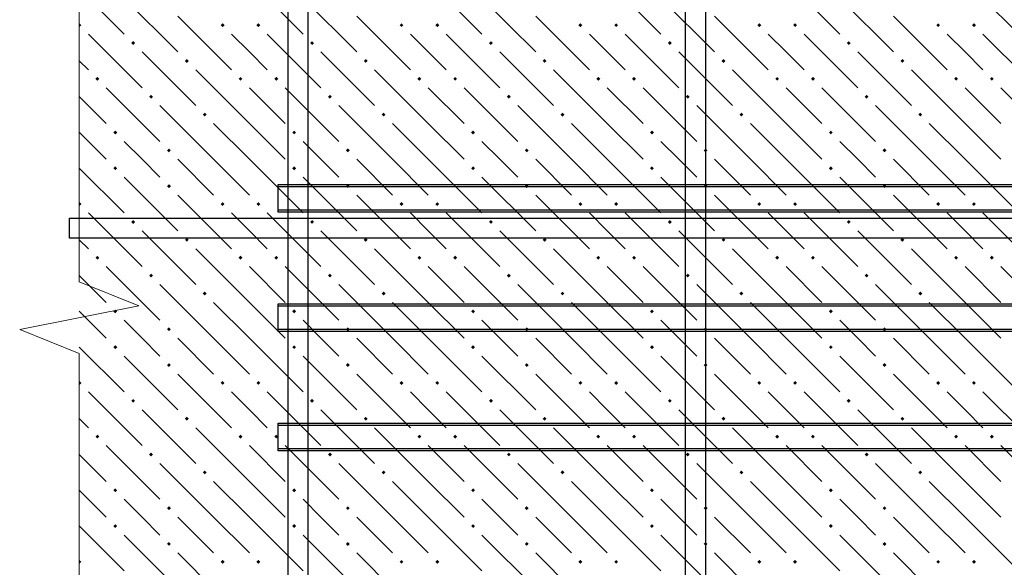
# Model space of a CAD drawing. Header units: millimetres. Extents: x 40580 to 1168286, y -220995 to 81020.
# Tile 267 of 419: x 715544 to 718846, y -92277 to -90440. Entities that reach past the tile are written whole.
import ezdxf

# ---------------------------------------------------------------- set-up
doc = ezdxf.new("R2010")
doc.units = ezdxf.units.MM
for name, color, linetype, lineweight in [('ЖБ Перекрытие верхний уровень', 7, 'Continuous', 35), ('Примечания', 7, 'Continuous', 13), ('Ребро вкладыша арматура S1', 52, 'Continuous', 25), ('Фоновоя арматура Х1', 52, 'Continuous', 25)]:
    doc.layers.add(name, color=color, linetype=linetype, lineweight=lineweight)

msp = doc.modelspace()

# ---------------------------------------------------------------- hatches: boundary and pattern name
at = {"layer": 'ЖБ Перекрытие верхний уровень', "linetype": 'Continuous', "lineweight": -3, "transparency": 33554687}
for points in [[(715744.1, -90452.6), (715744.6, -90452), (715751.1, -90458.5), (715744.6, -90465), (715744.1, -90464.5)], [(716218.1, -90458.5), (716224.6, -90452), (716231.1, -90458.5), (716224.6, -90465)], [(716338.1, -90458.5), (716344.6, -90452), (716351.1, -90458.5), (716344.6, -90465)], [(716818.1, -90458.5), (716824.6, -90452), (716831.1, -90458.5), (716824.6, -90465)], [(716938.1, -90458.5), (716944.6, -90452), (716951.1, -90458.5), (716944.6, -90465)], [(717418.1, -90458.5), (717424.6, -90452), (717431.1, -90458.5), (717424.6, -90465)], [(717538.1, -90458.5), (717544.6, -90452), (717551.1, -90458.5), (717544.6, -90465)], [(718018.1, -90458.5), (718024.6, -90452), (718031.1, -90458.5), (718024.6, -90465)], [(718138.1, -90458.5), (718144.6, -90452), (718151.1, -90458.5), (718144.6, -90465)], [(718618.1, -90458.5), (718624.6, -90452), (718631.1, -90458.5), (718624.6, -90465)], [(718738.1, -90458.5), (718744.6, -90452), (718751.1, -90458.5), (718744.6, -90465)], [(715918.1, -90518.5), (715924.6, -90512), (715931.1, -90518.5), (715924.6, -90525)], [(716518.1, -90518.5), (716524.6, -90512), (716531.1, -90518.5), (716524.6, -90525)], [(717118.1, -90518.5), (717124.6, -90512), (717131.1, -90518.5), (717124.6, -90525)], [(717718.1, -90518.5), (717724.6, -90512), (717731.1, -90518.5), (717724.6, -90525)], [(718318.1, -90518.5), (718324.6, -90512), (718331.1, -90518.5), (718324.6, -90525)], [(716098.1, -90578.5), (716104.6, -90572), (716111.1, -90578.5), (716104.6, -90585)], [(716698.1, -90578.5), (716704.6, -90572), (716711.1, -90578.5), (716704.6, -90585)], [(717298.1, -90578.5), (717304.6, -90572), (717311.1, -90578.5), (717304.6, -90585)], [(717898.1, -90578.5), (717904.6, -90572), (717911.1, -90578.5), (717904.6, -90585)], [(718498.1, -90578.5), (718504.6, -90572), (718511.1, -90578.5), (718504.6, -90585)], [(715798.1, -90638.5), (715804.6, -90632), (715811.1, -90638.5), (715804.6, -90645)], [(716278.1, -90638.5), (716284.6, -90632), (716291.1, -90638.5), (716284.6, -90645)], [(716398.1, -90638.5), (716404.6, -90632), (716411.1, -90638.5), (716404.6, -90645)], [(716878.1, -90638.5), (716884.6, -90632), (716891.1, -90638.5), (716884.6, -90645)], [(716998.1, -90638.5), (717004.6, -90632), (717011.1, -90638.5), (717004.6, -90645)], [(717478.1, -90638.5), (717484.6, -90632), (717491.1, -90638.5), (717484.6, -90645)], [(717598.1, -90638.5), (717604.6, -90632), (717611.1, -90638.5), (717604.6, -90645)], [(718078.1, -90638.5), (718084.6, -90632), (718091.1, -90638.5), (718084.6, -90645)], [(718198.1, -90638.5), (718204.6, -90632), (718211.1, -90638.5), (718204.6, -90645)], [(718678.1, -90638.5), (718684.6, -90632), (718691.1, -90638.5), (718684.6, -90645)], [(718798.1, -90638.5), (718804.6, -90632), (718811.1, -90638.5), (718804.6, -90645)], [(715978.1, -90698.5), (715984.6, -90692), (715991.1, -90698.5), (715984.6, -90705)], [(716578.1, -90698.5), (716584.6, -90692), (716591.1, -90698.5), (716584.6, -90705)], [(717178.1, -90698.5), (717184.6, -90692), (717191.1, -90698.5), (717184.6, -90705)], [(717778.1, -90698.5), (717784.6, -90692), (717791.1, -90698.5), (717784.6, -90705)], [(718378.1, -90698.5), (718384.6, -90692), (718391.1, -90698.5), (718384.6, -90705)], [(716158.1, -90758.5), (716164.6, -90752), (716171.1, -90758.5), (716164.6, -90765)], [(716758.1, -90758.5), (716764.6, -90752), (716771.1, -90758.5), (716764.6, -90765)], [(717358.1, -90758.5), (717364.6, -90752), (717371.1, -90758.5), (717364.6, -90765)], [(717958.1, -90758.5), (717964.6, -90752), (717971.1, -90758.5), (717964.6, -90765)], [(718558.1, -90758.5), (718564.6, -90752), (718571.1, -90758.5), (718564.6, -90765)], [(715858.1, -90818.5), (715864.6, -90812), (715871.1, -90818.5), (715864.6, -90825)], [(716458.1, -90818.5), (716464.6, -90812), (716471.1, -90818.5), (716464.6, -90825)], [(717058.1, -90818.5), (717064.6, -90812), (717071.1, -90818.5), (717064.6, -90825)], [(717658.1, -90818.5), (717664.6, -90812), (717671.1, -90818.5), (717664.6, -90825)], [(718258.1, -90818.5), (718264.6, -90812), (718271.1, -90818.5), (718264.6, -90825)], [(716038.1, -90878.5), (716044.6, -90872), (716051.1, -90878.5), (716044.6, -90885)], [(716638.1, -90878.5), (716644.6, -90872), (716651.1, -90878.5), (716644.6, -90885)], [(717238.1, -90878.5), (717244.6, -90872), (717251.1, -90878.5), (717244.6, -90885)], [(717838.1, -90878.5), (717844.6, -90872), (717851.1, -90878.5), (717844.6, -90885)], [(718438.1, -90878.5), (718444.6, -90872), (718451.1, -90878.5), (718444.6, -90885)], [(715858.1, -90938.5), (715864.6, -90932), (715871.1, -90938.5), (715864.6, -90945)], [(716458.1, -90938.5), (716464.6, -90932), (716471.1, -90938.5), (716464.6, -90945)], [(717058.1, -90938.5), (717064.6, -90932), (717071.1, -90938.5), (717064.6, -90945)], [(717658.1, -90938.5), (717664.6, -90932), (717671.1, -90938.5), (717664.6, -90945)], [(718258.1, -90938.5), (718264.6, -90932), (718271.1, -90938.5), (718264.6, -90945)], [(716038.1, -90998.5), (716044.6, -90992), (716051.1, -90998.5), (716044.6, -91005)], [(716638.1, -90998.5), (716644.6, -90992), (716651.1, -90998.5), (716644.6, -91005)], [(717238.1, -90998.5), (717244.6, -90992), (717251.1, -90998.5), (717244.6, -91005)], [(717838.1, -90998.5), (717844.6, -90992), (717851.1, -90998.5), (717844.6, -91005)], [(718438.1, -90998.5), (718444.6, -90992), (718451.1, -90998.5), (718444.6, -91005)], [(715744.1, -91052.6), (715744.6, -91052), (715751.1, -91058.5), (715744.6, -91065), (715744.1, -91064.5)], [(716218.1, -91058.5), (716224.6, -91052), (716231.1, -91058.5), (716224.6, -91065)], [(716338.1, -91058.5), (716344.6, -91052), (716351.1, -91058.5), (716344.6, -91065)], [(716818.1, -91058.5), (716824.6, -91052), (716831.1, -91058.5), (716824.6, -91065)], [(716938.1, -91058.5), (716944.6, -91052), (716951.1, -91058.5), (716944.6, -91065)], [(717418.1, -91058.5), (717424.6, -91052), (717431.1, -91058.5), (717424.6, -91065)], [(717538.1, -91058.5), (717544.6, -91052), (717551.1, -91058.5), (717544.6, -91065)], [(718018.1, -91058.5), (718024.6, -91052), (718031.1, -91058.5), (718024.6, -91065)], [(718138.1, -91058.5), (718144.6, -91052), (718151.1, -91058.5), (718144.6, -91065)], [(718618.1, -91058.5), (718624.6, -91052), (718631.1, -91058.5), (718624.6, -91065)], [(718738.1, -91058.5), (718744.6, -91052), (718751.1, -91058.5), (718744.6, -91065)], [(715918.1, -91118.5), (715924.6, -91112), (715931.1, -91118.5), (715924.6, -91125)], [(716518.1, -91118.5), (716524.6, -91112), (716531.1, -91118.5), (716524.6, -91125)], [(717118.1, -91118.5), (717124.6, -91112), (717131.1, -91118.5), (717124.6, -91125)], [(717718.1, -91118.5), (717724.6, -91112), (717731.1, -91118.5), (717724.6, -91125)], [(718318.1, -91118.5), (718324.6, -91112), (718331.1, -91118.5), (718324.6, -91125)], [(716098.1, -91178.5), (716104.6, -91172), (716111.1, -91178.5), (716104.6, -91185)], [(716698.1, -91178.5), (716704.6, -91172), (716711.1, -91178.5), (716704.6, -91185)], [(717298.1, -91178.5), (717304.6, -91172), (717311.1, -91178.5), (717304.6, -91185)], [(717898.1, -91178.5), (717904.6, -91172), (717911.1, -91178.5), (717904.6, -91185)], [(718498.1, -91178.5), (718504.6, -91172), (718511.1, -91178.5), (718504.6, -91185)], [(715798.1, -91238.5), (715804.6, -91232), (715811.1, -91238.5), (715804.6, -91245)], [(716278.1, -91238.5), (716284.6, -91232), (716291.1, -91238.5), (716284.6, -91245)], [(716398.1, -91238.5), (716404.6, -91232), (716411.1, -91238.5), (716404.6, -91245)], [(716878.1, -91238.5), (716884.6, -91232), (716891.1, -91238.5), (716884.6, -91245)], [(716998.1, -91238.5), (717004.6, -91232), (717011.1, -91238.5), (717004.6, -91245)], [(717478.1, -91238.5), (717484.6, -91232), (717491.1, -91238.5), (717484.6, -91245)], [(717598.1, -91238.5), (717604.6, -91232), (717611.1, -91238.5), (717604.6, -91245)], [(718078.1, -91238.5), (718084.6, -91232), (718091.1, -91238.5), (718084.6, -91245)], [(718198.1, -91238.5), (718204.6, -91232), (718211.1, -91238.5), (718204.6, -91245)], [(718678.1, -91238.5), (718684.6, -91232), (718691.1, -91238.5), (718684.6, -91245)], [(718798.1, -91238.5), (718804.6, -91232), (718811.1, -91238.5), (718804.6, -91245)], [(715978.1, -91298.5), (715984.6, -91292), (715991.1, -91298.5), (715984.6, -91305)], [(716578.1, -91298.5), (716584.6, -91292), (716591.1, -91298.5), (716584.6, -91305)], [(717178.1, -91298.5), (717184.6, -91292), (717191.1, -91298.5), (717184.6, -91305)], [(717778.1, -91298.5), (717784.6, -91292), (717791.1, -91298.5), (717784.6, -91305)], [(718378.1, -91298.5), (718384.6, -91292), (718391.1, -91298.5), (718384.6, -91305)], [(716158.1, -91358.5), (716164.6, -91352), (716171.1, -91358.5), (716164.6, -91365)], [(716758.1, -91358.5), (716764.6, -91352), (716771.1, -91358.5), (716764.6, -91365)], [(717358.1, -91358.5), (717364.6, -91352), (717371.1, -91358.5), (717364.6, -91365)], [(717958.1, -91358.5), (717964.6, -91352), (717971.1, -91358.5), (717964.6, -91365)], [(718558.1, -91358.5), (718564.6, -91352), (718571.1, -91358.5), (718564.6, -91365)], [(715858.1, -91418.5), (715864.6, -91412), (715871.1, -91418.5), (715864.6, -91425)], [(716458.1, -91418.5), (716464.6, -91412), (716471.1, -91418.5), (716464.6, -91425)], [(717058.1, -91418.5), (717064.6, -91412), (717071.1, -91418.5), (717064.6, -91425)], [(717658.1, -91418.5), (717664.6, -91412), (717671.1, -91418.5), (717664.6, -91425)], [(718258.1, -91418.5), (718264.6, -91412), (718271.1, -91418.5), (718264.6, -91425)], [(716038.1, -91478.5), (716044.6, -91472), (716051.1, -91478.5), (716044.6, -91485)], [(716638.1, -91478.5), (716644.6, -91472), (716651.1, -91478.5), (716644.6, -91485)], [(717238.1, -91478.5), (717244.6, -91472), (717251.1, -91478.5), (717244.6, -91485)], [(717838.1, -91478.5), (717844.6, -91472), (717851.1, -91478.5), (717844.6, -91485)], [(718438.1, -91478.5), (718444.6, -91472), (718451.1, -91478.5), (718444.6, -91485)], [(715858.1, -91538.5), (715864.6, -91532), (715871.1, -91538.5), (715864.6, -91545)], [(716458.1, -91538.5), (716464.6, -91532), (716471.1, -91538.5), (716464.6, -91545)], [(717058.1, -91538.5), (717064.6, -91532), (717071.1, -91538.5), (717064.6, -91545)], [(717658.1, -91538.5), (717664.6, -91532), (717671.1, -91538.5), (717664.6, -91545)], [(718258.1, -91538.5), (718264.6, -91532), (718271.1, -91538.5), (718264.6, -91545)], [(716038.1, -91598.5), (716044.6, -91592), (716051.1, -91598.5), (716044.6, -91605)], [(716638.1, -91598.5), (716644.6, -91592), (716651.1, -91598.5), (716644.6, -91605)], [(717238.1, -91598.5), (717244.6, -91592), (717251.1, -91598.5), (717244.6, -91605)], [(717838.1, -91598.5), (717844.6, -91592), (717851.1, -91598.5), (717844.6, -91605)], [(718438.1, -91598.5), (718444.6, -91592), (718451.1, -91598.5), (718444.6, -91605)], [(715744.1, -91652.6), (715744.6, -91652), (715751.1, -91658.5), (715744.6, -91665), (715744.1, -91664.5)], [(716218.1, -91658.5), (716224.6, -91652), (716231.1, -91658.5), (716224.6, -91665)], [(716338.1, -91658.5), (716344.6, -91652), (716351.1, -91658.5), (716344.6, -91665)], [(716818.1, -91658.5), (716824.6, -91652), (716831.1, -91658.5), (716824.6, -91665)], [(716938.1, -91658.5), (716944.6, -91652), (716951.1, -91658.5), (716944.6, -91665)], [(717418.1, -91658.5), (717424.6, -91652), (717431.1, -91658.5), (717424.6, -91665)], [(717538.1, -91658.5), (717544.6, -91652), (717551.1, -91658.5), (717544.6, -91665)], [(718018.1, -91658.5), (718024.6, -91652), (718031.1, -91658.5), (718024.6, -91665)], [(718138.1, -91658.5), (718144.6, -91652), (718151.1, -91658.5), (718144.6, -91665)], [(718618.1, -91658.5), (718624.6, -91652), (718631.1, -91658.5), (718624.6, -91665)], [(718738.1, -91658.5), (718744.6, -91652), (718751.1, -91658.5), (718744.6, -91665)], [(715918.1, -91718.5), (715924.6, -91712), (715931.1, -91718.5), (715924.6, -91725)], [(716518.1, -91718.5), (716524.6, -91712), (716531.1, -91718.5), (716524.6, -91725)], [(717118.1, -91718.5), (717124.6, -91712), (717131.1, -91718.5), (717124.6, -91725)], [(717718.1, -91718.5), (717724.6, -91712), (717731.1, -91718.5), (717724.6, -91725)], [(718318.1, -91718.5), (718324.6, -91712), (718331.1, -91718.5), (718324.6, -91725)], [(716098.1, -91778.5), (716104.6, -91772), (716111.1, -91778.5), (716104.6, -91785)], [(716698.1, -91778.5), (716704.6, -91772), (716711.1, -91778.5), (716704.6, -91785)], [(717298.1, -91778.5), (717304.6, -91772), (717311.1, -91778.5), (717304.6, -91785)], [(717898.1, -91778.5), (717904.6, -91772), (717911.1, -91778.5), (717904.6, -91785)], [(718498.1, -91778.5), (718504.6, -91772), (718511.1, -91778.5), (718504.6, -91785)], [(715798.1, -91838.5), (715804.6, -91832), (715811.1, -91838.5), (715804.6, -91845)], [(716278.1, -91838.5), (716284.6, -91832), (716291.1, -91838.5), (716284.6, -91845)], [(716398.1, -91838.5), (716404.6, -91832), (716411.1, -91838.5), (716404.6, -91845)], [(716878.1, -91838.5), (716884.6, -91832), (716891.1, -91838.5), (716884.6, -91845)], [(716998.1, -91838.5), (717004.6, -91832), (717011.1, -91838.5), (717004.6, -91845)], [(717478.1, -91838.5), (717484.6, -91832), (717491.1, -91838.5), (717484.6, -91845)], [(717598.1, -91838.5), (717604.6, -91832), (717611.1, -91838.5), (717604.6, -91845)], [(718078.1, -91838.5), (718084.6, -91832), (718091.1, -91838.5), (718084.6, -91845)], [(718198.1, -91838.5), (718204.6, -91832), (718211.1, -91838.5), (718204.6, -91845)], [(718678.1, -91838.5), (718684.6, -91832), (718691.1, -91838.5), (718684.6, -91845)], [(718798.1, -91838.5), (718804.6, -91832), (718811.1, -91838.5), (718804.6, -91845)], [(715978.1, -91898.5), (715984.6, -91892), (715991.1, -91898.5), (715984.6, -91905)], [(716578.1, -91898.5), (716584.6, -91892), (716591.1, -91898.5), (716584.6, -91905)], [(717178.1, -91898.5), (717184.6, -91892), (717191.1, -91898.5), (717184.6, -91905)], [(717778.1, -91898.5), (717784.6, -91892), (717791.1, -91898.5), (717784.6, -91905)], [(718378.1, -91898.5), (718384.6, -91892), (718391.1, -91898.5), (718384.6, -91905)], [(716158.1, -91958.5), (716164.6, -91952), (716171.1, -91958.5), (716164.6, -91965)], [(716758.1, -91958.5), (716764.6, -91952), (716771.1, -91958.5), (716764.6, -91965)], [(717358.1, -91958.5), (717364.6, -91952), (717371.1, -91958.5), (717364.6, -91965)], [(717958.1, -91958.5), (717964.6, -91952), (717971.1, -91958.5), (717964.6, -91965)], [(718558.1, -91958.5), (718564.6, -91952), (718571.1, -91958.5), (718564.6, -91965)], [(715858.1, -92018.5), (715864.6, -92012), (715871.1, -92018.5), (715864.6, -92025)], [(716458.1, -92018.5), (716464.6, -92012), (716471.1, -92018.5), (716464.6, -92025)], [(717058.1, -92018.5), (717064.6, -92012), (717071.1, -92018.5), (717064.6, -92025)], [(717658.1, -92018.5), (717664.6, -92012), (717671.1, -92018.5), (717664.6, -92025)], [(718258.1, -92018.5), (718264.6, -92012), (718271.1, -92018.5), (718264.6, -92025)], [(716038.1, -92078.5), (716044.6, -92072), (716051.1, -92078.5), (716044.6, -92085)], [(716638.1, -92078.5), (716644.6, -92072), (716651.1, -92078.5), (716644.6, -92085)], [(717238.1, -92078.5), (717244.6, -92072), (717251.1, -92078.5), (717244.6, -92085)], [(717838.1, -92078.5), (717844.6, -92072), (717851.1, -92078.5), (717844.6, -92085)], [(718438.1, -92078.5), (718444.6, -92072), (718451.1, -92078.5), (718444.6, -92085)], [(715858.1, -92138.5), (715864.6, -92132), (715871.1, -92138.5), (715864.6, -92145)], [(716458.1, -92138.5), (716464.6, -92132), (716471.1, -92138.5), (716464.6, -92145)], [(717058.1, -92138.5), (717064.6, -92132), (717071.1, -92138.5), (717064.6, -92145)], [(717658.1, -92138.5), (717664.6, -92132), (717671.1, -92138.5), (717664.6, -92145)], [(718258.1, -92138.5), (718264.6, -92132), (718271.1, -92138.5), (718264.6, -92145)], [(716038.1, -92198.5), (716044.6, -92192), (716051.1, -92198.5), (716044.6, -92205)], [(716638.1, -92198.5), (716644.6, -92192), (716651.1, -92198.5), (716644.6, -92205)], [(717238.1, -92198.5), (717244.6, -92192), (717251.1, -92198.5), (717244.6, -92205)], [(717838.1, -92198.5), (717844.6, -92192), (717851.1, -92198.5), (717844.6, -92205)], [(718438.1, -92198.5), (718444.6, -92192), (718451.1, -92198.5), (718444.6, -92205)], [(715744.1, -92252.6), (715744.6, -92252), (715751.1, -92258.5), (715744.6, -92265), (715744.1, -92264.5)], [(716218.1, -92258.5), (716224.6, -92252), (716231.1, -92258.5), (716224.6, -92265)], [(716338.1, -92258.5), (716344.6, -92252), (716351.1, -92258.5), (716344.6, -92265)], [(716818.1, -92258.5), (716824.6, -92252), (716831.1, -92258.5), (716824.6, -92265)], [(716938.1, -92258.5), (716944.6, -92252), (716951.1, -92258.5), (716944.6, -92265)], [(717418.1, -92258.5), (717424.6, -92252), (717431.1, -92258.5), (717424.6, -92265)], [(717538.1, -92258.5), (717544.6, -92252), (717551.1, -92258.5), (717544.6, -92265)], [(718018.1, -92258.5), (718024.6, -92252), (718031.1, -92258.5), (718024.6, -92265)], [(718138.1, -92258.5), (718144.6, -92252), (718151.1, -92258.5), (718144.6, -92265)], [(718618.1, -92258.5), (718624.6, -92252), (718631.1, -92258.5), (718624.6, -92265)], [(718738.1, -92258.5), (718744.6, -92252), (718751.1, -92258.5), (718744.6, -92265)]]:
    msp.add_hatch(color=7, dxfattribs=at).paths.add_polyline_path(points, flags=16)

# ---------------------------------------------------------------- linework, layer by layer
at = {"layer": 'ЖБ Перекрытие верхний уровень', "color": 9, "linetype": 'Continuous', "lineweight": -3, "true_color": 0xc7c7c7, "transparency": 33554687}
for p, q in [((716314.6, -90308.5), (716494.6, -90488.5)), ((716914.6, -90308.5), (717094.6, -90488.5)), ((717514.6, -90308.5), (717694.6, -90488.5)), ((718114.6, -90308.5), (718294.6, -90488.5)), ((718714.6, -90308.5), (718894.6, -90488.5)), ((715744.1, -90338), (715894.6, -90488.5)), ((715894.6, -90368.5), (716074.6, -90548.5)), ((716494.6, -90368.5), (716674.6, -90548.5)), ((717094.6, -90368.5), (717274.6, -90548.5)), ((717694.6, -90368.5), (717874.6, -90548.5)), ((718294.6, -90368.5), (718474.6, -90548.5)), ((716074.6, -90428.5), (716254.6, -90608.5)), ((716674.6, -90428.5), (716854.6, -90608.5)), ((717274.6, -90428.5), (717454.6, -90608.5)), ((717874.6, -90428.5), (718054.6, -90608.5)), ((718474.6, -90428.5), (718654.6, -90608.5)), ((715774.6, -90488.5), (715954.6, -90668.5)), ((716314.6, -90548.5), (716254.6, -90488.5)), ((716374.6, -90488.5), (716554.6, -90668.5)), ((716914.6, -90548.5), (716854.6, -90488.5)), ((716974.6, -90488.5), (717154.6, -90668.5)), ((717514.6, -90548.5), (717454.6, -90488.5)), ((717574.6, -90488.5), (717754.6, -90668.5)), ((718114.6, -90548.5), (718054.6, -90488.5)), ((718174.6, -90488.5), (718354.6, -90668.5)), ((718714.6, -90548.5), (718654.6, -90488.5)), ((718774.6, -90488.5), (718954.6, -90668.5)), ((715954.6, -90548.5), (716134.6, -90728.5)), ((716374.6, -90608.5), (716314.6, -90548.5)), ((716554.6, -90548.5), (716734.6, -90728.5)), ((716974.6, -90608.5), (716914.6, -90548.5)), ((717154.6, -90548.5), (717334.6, -90728.5)), ((717574.6, -90608.5), (717514.6, -90548.5)), ((717754.6, -90548.5), (717934.6, -90728.5)), ((718174.6, -90608.5), (718114.6, -90548.5)), ((718354.6, -90548.5), (718534.6, -90728.5)), ((718774.6, -90608.5), (718714.6, -90548.5)), ((715774.6, -90608.5), (715744.1, -90578)), ((716314.6, -90788.5), (716134.6, -90608.5)), ((716914.6, -90788.5), (716734.6, -90608.5)), ((717514.6, -90788.5), (717334.6, -90608.5)), ((718114.6, -90788.5), (717934.6, -90608.5)), ((718714.6, -90788.5), (718534.6, -90608.5)), ((715834.6, -90668.5), (716014.6, -90848.5)), ((716314.6, -90668.5), (716434.6, -90788.5)), ((716434.6, -90668.5), (716614.6, -90848.5)), ((716914.6, -90668.5), (717034.6, -90788.5)), ((717034.6, -90668.5), (717214.6, -90848.5)), ((717514.6, -90668.5), (717634.6, -90788.5)), ((717634.6, -90668.5), (717814.6, -90848.5)), ((718114.6, -90668.5), (718234.6, -90788.5)), ((718234.6, -90668.5), (718414.6, -90848.5)), ((718714.6, -90668.5), (718834.6, -90788.5)), ((718834.6, -90668.5), (719014.6, -90848.5)), ((715744.1, -90698), (715834.6, -90788.5)), ((716194.6, -90908.5), (716014.6, -90728.5)), ((716794.6, -90908.5), (716614.6, -90728.5)), ((717394.6, -90908.5), (717214.6, -90728.5)), ((717994.6, -90908.5), (717814.6, -90728.5)), ((718594.6, -90908.5), (718414.6, -90728.5)), ((716194.6, -90788.5), (716314.6, -90908.5)), ((716314.6, -90788.5), (716434.6, -90908.5)), ((716794.6, -90788.5), (716914.6, -90908.5)), ((716914.6, -90788.5), (717034.6, -90908.5)), ((717394.6, -90788.5), (717514.6, -90908.5)), ((717514.6, -90788.5), (717634.6, -90908.5)), ((717994.6, -90788.5), (718114.6, -90908.5)), ((718114.6, -90788.5), (718234.6, -90908.5)), ((718594.6, -90788.5), (718714.6, -90908.5)), ((718714.6, -90788.5), (718834.6, -90908.5)), ((715744.1, -90818), (715834.6, -90908.5)), ((715954.6, -90908.5), (715894.6, -90848.5)), ((716554.6, -90908.5), (716494.6, -90848.5)), ((717154.6, -90908.5), (717094.6, -90848.5)), ((717754.6, -90908.5), (717694.6, -90848.5)), ((718354.6, -90908.5), (718294.6, -90848.5)), ((716014.6, -90968.5), (715954.6, -90908.5)), ((716074.6, -90908.5), (716194.6, -91028.5)), ((716194.6, -90908.5), (716314.6, -91028.5)), ((716314.6, -90908.5), (716494.6, -91088.5)), ((716614.6, -90968.5), (716554.6, -90908.5)), ((716674.6, -90908.5), (716794.6, -91028.5)), ((716794.6, -90908.5), (716914.6, -91028.5)), ((716914.6, -90908.5), (717094.6, -91088.5)), ((717214.6, -90968.5), (717154.6, -90908.5)), ((717274.6, -90908.5), (717394.6, -91028.5)), ((717394.6, -90908.5), (717514.6, -91028.5)), ((717514.6, -90908.5), (717694.6, -91088.5)), ((717814.6, -90968.5), (717754.6, -90908.5)), ((717874.6, -90908.5), (717994.6, -91028.5)), ((717994.6, -90908.5), (718114.6, -91028.5)), ((718114.6, -90908.5), (718294.6, -91088.5)), ((718414.6, -90968.5), (718354.6, -90908.5)), ((718474.6, -90908.5), (718594.6, -91028.5)), ((718594.6, -90908.5), (718714.6, -91028.5)), ((718714.6, -90908.5), (718894.6, -91088.5)), ((715744.1, -90938), (715894.6, -91088.5)), ((715894.6, -90968.5), (716074.6, -91148.5)), ((716494.6, -90968.5), (716674.6, -91148.5)), ((717094.6, -90968.5), (717274.6, -91148.5)), ((717694.6, -90968.5), (717874.6, -91148.5)), ((718294.6, -90968.5), (718474.6, -91148.5)), ((716074.6, -91028.5), (716254.6, -91208.5)), ((716674.6, -91028.5), (716854.6, -91208.5)), ((717274.6, -91028.5), (717454.6, -91208.5)), ((717874.6, -91028.5), (718054.6, -91208.5)), ((718474.6, -91028.5), (718654.6, -91208.5)), ((715774.6, -91088.5), (715954.6, -91268.5)), ((716314.6, -91148.5), (716254.6, -91088.5)), ((716374.6, -91088.5), (716554.6, -91268.5)), ((716914.6, -91148.5), (716854.6, -91088.5)), ((716974.6, -91088.5), (717154.6, -91268.5)), ((717514.6, -91148.5), (717454.6, -91088.5)), ((717574.6, -91088.5), (717754.6, -91268.5)), ((718114.6, -91148.5), (718054.6, -91088.5)), ((718174.6, -91088.5), (718354.6, -91268.5)), ((718714.6, -91148.5), (718654.6, -91088.5)), ((718774.6, -91088.5), (718954.6, -91268.5)), ((715954.6, -91148.5), (716134.6, -91328.5)), ((716374.6, -91208.5), (716314.6, -91148.5)), ((716554.6, -91148.5), (716734.6, -91328.5)), ((716974.6, -91208.5), (716914.6, -91148.5)), ((717154.6, -91148.5), (717334.6, -91328.5)), ((717574.6, -91208.5), (717514.6, -91148.5)), ((717754.6, -91148.5), (717934.6, -91328.5)), ((718174.6, -91208.5), (718114.6, -91148.5)), ((718354.6, -91148.5), (718534.6, -91328.5)), ((718774.6, -91208.5), (718714.6, -91148.5)), ((715774.6, -91208.5), (715744.1, -91178)), ((716314.6, -91388.5), (716134.6, -91208.5)), ((716914.6, -91388.5), (716734.6, -91208.5)), ((717514.6, -91388.5), (717334.6, -91208.5)), ((718114.6, -91388.5), (717934.6, -91208.5)), ((718714.6, -91388.5), (718534.6, -91208.5)), ((715834.6, -91268.5), (716014.6, -91448.5)), ((716314.6, -91268.5), (716434.6, -91388.5)), ((716434.6, -91268.5), (716614.6, -91448.5)), ((716914.6, -91268.5), (717034.6, -91388.5)), ((717034.6, -91268.5), (717214.6, -91448.5)), ((717514.6, -91268.5), (717634.6, -91388.5)), ((717634.6, -91268.5), (717814.6, -91448.5)), ((718114.6, -91268.5), (718234.6, -91388.5)), ((718234.6, -91268.5), (718414.6, -91448.5)), ((718714.6, -91268.5), (718834.6, -91388.5)), ((718834.6, -91268.5), (719014.6, -91448.5)), ((715744.1, -91298), (715834.6, -91388.5)), ((716194.6, -91508.5), (716014.6, -91328.5)), ((716794.6, -91508.5), (716614.6, -91328.5)), ((717394.6, -91508.5), (717214.6, -91328.5)), ((717994.6, -91508.5), (717814.6, -91328.5)), ((718594.6, -91508.5), (718414.6, -91328.5)), ((716194.6, -91388.5), (716314.6, -91508.5)), ((716314.6, -91388.5), (716434.6, -91508.5)), ((716794.6, -91388.5), (716914.6, -91508.5)), ((716914.6, -91388.5), (717034.6, -91508.5)), ((717394.6, -91388.5), (717514.6, -91508.5)), ((717514.6, -91388.5), (717634.6, -91508.5)), ((717994.6, -91388.5), (718114.6, -91508.5)), ((718114.6, -91388.5), (718234.6, -91508.5)), ((718594.6, -91388.5), (718714.6, -91508.5)), ((718714.6, -91388.5), (718834.6, -91508.5)), ((715744.1, -91418), (715834.6, -91508.5)), ((715954.6, -91508.5), (715894.6, -91448.5)), ((716554.6, -91508.5), (716494.6, -91448.5)), ((717154.6, -91508.5), (717094.6, -91448.5)), ((717754.6, -91508.5), (717694.6, -91448.5)), ((718354.6, -91508.5), (718294.6, -91448.5)), ((715744.1, -91538), (715894.6, -91688.5)), ((716014.6, -91568.5), (715954.6, -91508.5)), ((716074.6, -91508.5), (716194.6, -91628.5)), ((716194.6, -91508.5), (716314.6, -91628.5)), ((716314.6, -91508.5), (716494.6, -91688.5)), ((716614.6, -91568.5), (716554.6, -91508.5)), ((716674.6, -91508.5), (716794.6, -91628.5)), ((716794.6, -91508.5), (716914.6, -91628.5)), ((716914.6, -91508.5), (717094.6, -91688.5)), ((717214.6, -91568.5), (717154.6, -91508.5)), ((717274.6, -91508.5), (717394.6, -91628.5)), ((717394.6, -91508.5), (717514.6, -91628.5)), ((717514.6, -91508.5), (717694.6, -91688.5)), ((717814.6, -91568.5), (717754.6, -91508.5)), ((717874.6, -91508.5), (717994.6, -91628.5)), ((717994.6, -91508.5), (718114.6, -91628.5)), ((718114.6, -91508.5), (718294.6, -91688.5)), ((718414.6, -91568.5), (718354.6, -91508.5)), ((718474.6, -91508.5), (718594.6, -91628.5)), ((718594.6, -91508.5), (718714.6, -91628.5)), ((718714.6, -91508.5), (718894.6, -91688.5)), ((715894.6, -91568.5), (716074.6, -91748.5)), ((716494.6, -91568.5), (716674.6, -91748.5)), ((717094.6, -91568.5), (717274.6, -91748.5)), ((717694.6, -91568.5), (717874.6, -91748.5)), ((718294.6, -91568.5), (718474.6, -91748.5)), ((716074.6, -91628.5), (716254.6, -91808.5)), ((716674.6, -91628.5), (716854.6, -91808.5)), ((717274.6, -91628.5), (717454.6, -91808.5)), ((717874.6, -91628.5), (718054.6, -91808.5)), ((718474.6, -91628.5), (718654.6, -91808.5)), ((715774.6, -91688.5), (715954.6, -91868.5)), ((716314.6, -91748.5), (716254.6, -91688.5)), ((716374.6, -91688.5), (716554.6, -91868.5)), ((716914.6, -91748.5), (716854.6, -91688.5)), ((716974.6, -91688.5), (717154.6, -91868.5)), ((717514.6, -91748.5), (717454.6, -91688.5)), ((717574.6, -91688.5), (717754.6, -91868.5)), ((718114.6, -91748.5), (718054.6, -91688.5)), ((718174.6, -91688.5), (718354.6, -91868.5)), ((718714.6, -91748.5), (718654.6, -91688.5)), ((718774.6, -91688.5), (718954.6, -91868.5)), ((715954.6, -91748.5), (716134.6, -91928.5)), ((716374.6, -91808.5), (716314.6, -91748.5)), ((716554.6, -91748.5), (716734.6, -91928.5)), ((716974.6, -91808.5), (716914.6, -91748.5)), ((717154.6, -91748.5), (717334.6, -91928.5)), ((717574.6, -91808.5), (717514.6, -91748.5)), ((717754.6, -91748.5), (717934.6, -91928.5)), ((718174.6, -91808.5), (718114.6, -91748.5)), ((718354.6, -91748.5), (718534.6, -91928.5)), ((718774.6, -91808.5), (718714.6, -91748.5)), ((715774.6, -91808.5), (715744.1, -91778)), ((716314.6, -91988.5), (716134.6, -91808.5)), ((716914.6, -91988.5), (716734.6, -91808.5)), ((717514.6, -91988.5), (717334.6, -91808.5)), ((718114.6, -91988.5), (717934.6, -91808.5)), ((718714.6, -91988.5), (718534.6, -91808.5)), ((715834.6, -91868.5), (716014.6, -92048.5)), ((716314.6, -91868.5), (716434.6, -91988.5)), ((716434.6, -91868.5), (716614.6, -92048.5)), ((716914.6, -91868.5), (717034.6, -91988.5)), ((717034.6, -91868.5), (717214.6, -92048.5)), ((717514.6, -91868.5), (717634.6, -91988.5)), ((717634.6, -91868.5), (717814.6, -92048.5)), ((718114.6, -91868.5), (718234.6, -91988.5)), ((718234.6, -91868.5), (718414.6, -92048.5)), ((718714.6, -91868.5), (718834.6, -91988.5)), ((718834.6, -91868.5), (719014.6, -92048.5)), ((715744.1, -91898), (715834.6, -91988.5)), ((716194.6, -92108.5), (716014.6, -91928.5)), ((716794.6, -92108.5), (716614.6, -91928.5)), ((717394.6, -92108.5), (717214.6, -91928.5)), ((717994.6, -92108.5), (717814.6, -91928.5)), ((718594.6, -92108.5), (718414.6, -91928.5)), ((716194.6, -91988.5), (716314.6, -92108.5)), ((716314.6, -91988.5), (716434.6, -92108.5)), ((716794.6, -91988.5), (716914.6, -92108.5)), ((716914.6, -91988.5), (717034.6, -92108.5)), ((717394.6, -91988.5), (717514.6, -92108.5)), ((717514.6, -91988.5), (717634.6, -92108.5)), ((717994.6, -91988.5), (718114.6, -92108.5)), ((718114.6, -91988.5), (718234.6, -92108.5)), ((718594.6, -91988.5), (718714.6, -92108.5)), ((718714.6, -91988.5), (718834.6, -92108.5)), ((715744.1, -92018), (715834.6, -92108.5)), ((715954.6, -92108.5), (715894.6, -92048.5)), ((716554.6, -92108.5), (716494.6, -92048.5)), ((717154.6, -92108.5), (717094.6, -92048.5)), ((717754.6, -92108.5), (717694.6, -92048.5)), ((718354.6, -92108.5), (718294.6, -92048.5)), ((716014.6, -92168.5), (715954.6, -92108.5)), ((716074.6, -92108.5), (716194.6, -92228.5)), ((716194.6, -92108.5), (716314.6, -92228.5)), ((716314.6, -92108.5), (716494.6, -92288.5)), ((716614.6, -92168.5), (716554.6, -92108.5)), ((716674.6, -92108.5), (716794.6, -92228.5)), ((716794.6, -92108.5), (716914.6, -92228.5)), ((716914.6, -92108.5), (717094.6, -92288.5)), ((717214.6, -92168.5), (717154.6, -92108.5)), ((717274.6, -92108.5), (717394.6, -92228.5)), ((717394.6, -92108.5), (717514.6, -92228.5)), ((717514.6, -92108.5), (717694.6, -92288.5)), ((717814.6, -92168.5), (717754.6, -92108.5)), ((717874.6, -92108.5), (717994.6, -92228.5)), ((717994.6, -92108.5), (718114.6, -92228.5)), ((718114.6, -92108.5), (718294.6, -92288.5)), ((718414.6, -92168.5), (718354.6, -92108.5)), ((718474.6, -92108.5), (718594.6, -92228.5)), ((718594.6, -92108.5), (718714.6, -92228.5)), ((718714.6, -92108.5), (718894.6, -92288.5)), ((715744.1, -92138), (715894.6, -92288.5)), ((715894.6, -92168.5), (716074.6, -92348.5)), ((716494.6, -92168.5), (716674.6, -92348.5)), ((717094.6, -92168.5), (717274.6, -92348.5)), ((717694.6, -92168.5), (717874.6, -92348.5)), ((718294.6, -92168.5), (718474.6, -92348.5)), ((716074.6, -92228.5), (716254.6, -92408.5)), ((716674.6, -92228.5), (716854.6, -92408.5)), ((717274.6, -92228.5), (717454.6, -92408.5)), ((717874.6, -92228.5), (718054.6, -92408.5)), ((718474.6, -92228.5), (718654.6, -92408.5))]:
    msp.add_line(p, q, dxfattribs=at)
at = {"layer": 'Примечания', "color": 7, "linetype": 'Continuous', "lineweight": 13, "transparency": 33554687}
for p, q in [((715744.1, -89439.6), (715744.1, -91319.6)), ((715744.1, -91319.6), (715944.1, -91399.6)), ((715944.1, -91399.6), (715544.1, -91479.6)), ((715544.1, -91479.6), (715744.1, -91559.6)), ((715744.1, -91559.6), (715744.1, -93439.6))]:
    msp.add_line(p, q, dxfattribs=at)
at = {"layer": 'Ребро вкладыша арматура S1', "color": 7, "linetype": 'Continuous', "lineweight": 25, "transparency": 33554687}
for points in [[(729410.7, -91086.3), (716410.7, -91086.3), (716410.7, -90992.9), (729410.7, -90992.9), (729410.7, -91086.3)], [(729410.7, -91079.6), (716410.7, -91079.6), (716410.7, -90999.6), (729410.7, -90999.6), (729410.7, -91079.6)], [(729410.7, -91486.3), (716410.7, -91486.3), (716410.7, -91392.9), (729410.7, -91392.9), (729410.7, -91486.3)], [(729410.7, -91479.6), (716410.7, -91479.6), (716410.7, -91399.6), (729410.7, -91399.6), (729410.7, -91479.6)], [(729410.7, -91886.3), (716410.7, -91886.3), (716410.7, -91792.9), (729410.7, -91792.9), (729410.7, -91886.3)], [(729410.7, -91879.6), (716410.7, -91879.6), (716410.7, -91799.6), (729410.7, -91799.6), (729410.7, -91879.6)]]:
    msp.add_lwpolyline(points, dxfattribs=at)
at = {"layer": 'Фоновоя арматура Х1', "color": 251, "linetype": 'Continuous', "lineweight": -3, "true_color": 0x656565, "transparency": 33554687}
for points in [[(716510.7, -89406.2), (716510.7, -97472.9), (716444.1, -97472.9), (716444.1, -89406.2), (716510.7, -89406.2)], [(716510.7, -89406.2), (716510.7, -97472.9), (716444.1, -97472.9), (716444.1, -89406.2), (716510.7, -89406.2)], [(717844.1, -89406.2), (717844.1, -97472.9), (717777.4, -97472.9), (717777.4, -89406.2), (717844.1, -89406.2)], [(717844.1, -89406.2), (717844.1, -97472.9), (717777.4, -97472.9), (717777.4, -89406.2), (717844.1, -89406.2)], [(715710.7, -91106.2), (722244.1, -91106.2), (722244.1, -91172.9), (715710.7, -91172.9), (715710.7, -91106.2)], [(715710.7, -91106.2), (722244.1, -91106.2), (722244.1, -91172.9), (715710.7, -91172.9), (715710.7, -91106.2)]]:
    msp.add_lwpolyline(points, dxfattribs=at)

doc.saveas('drawing.dxf')
